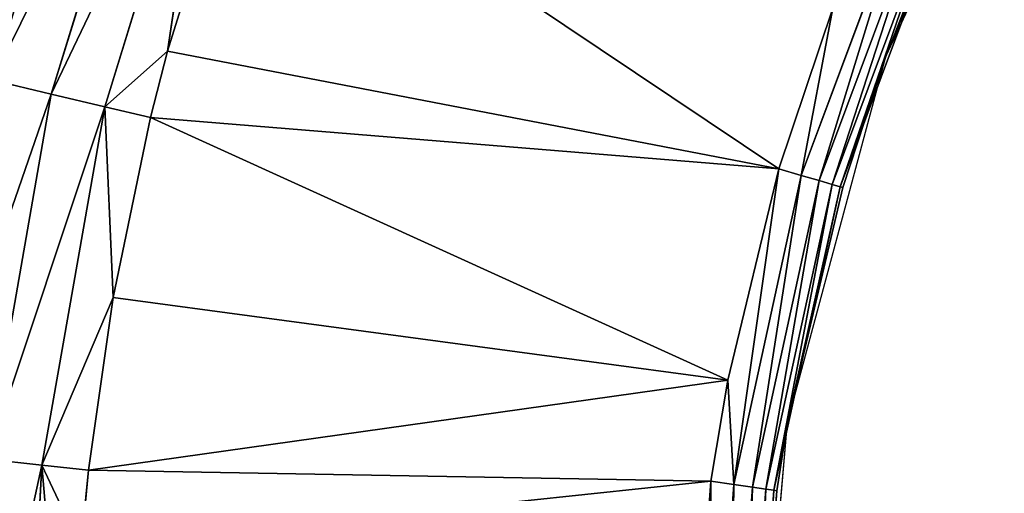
# Model space of a CAD drawing. Extents: x 0 to 500, y 0 to 390.
# Tile 573 of 656: x 228.5 to 235.74, y 202.12 to 205.6. Entities that reach past the tile are written whole.
import ezdxf

# ---------------------------------------------------------------- set-up
doc = ezdxf.new("R2010")
doc.units = 0
doc.header["$LTSCALE"] = 25.4
doc.layers.get('0').update_dxf_attribs({"linetype": 'CONTINUOUS'})

# ---------------------------------------------------------------- blocks, each defined once
blk = doc.blocks.new('ATLANTA505_-_S_STL')
at = {"color": 0}
for p, q in [((228.4485, 24.4729, 184.6926), (228.8812, 24.1707, 184.7954)), ((228.4485, 24.4729, 184.6926), (228.8812, 24.1707, 184.7954)), ((229.6827, 24.1885, 182.1833), (228.8812, 24.1707, 184.7954)), ((229.6827, 24.1885, 182.1833), (228.8812, 24.1707, 184.7954)), ((228.8812, 24.1707, 184.7954), (228.4098, 24.1571, 187.4814)), ((228.8812, 24.1707, 184.7954), (228.4098, 24.1571, 187.4814)), ((228.4098, 24.1571, 187.4814), (228.8125, 23.8131, 187.5255)), ((228.4098, 24.1571, 187.4814), (228.8125, 23.8131, 187.5255)), ((228.8812, 24.1707, 184.7954), (229.2756, 23.8267, 184.8887)), ((228.8812, 24.1707, 184.7954), (229.2756, 23.8267, 184.8887)), ((229.2756, 23.8267, 184.8887), (228.8125, 23.8131, 187.5255)), ((229.2756, 23.8267, 184.8887), (228.8125, 23.8131, 187.5255)), ((230.0626, 23.8445, 182.3242), (229.2756, 23.8267, 184.8887)), ((230.0626, 23.8445, 182.3242), (229.2756, 23.8267, 184.8887)), ((229.2756, 23.8267, 184.8887), (229.6108, 23.4671, 184.9677)), ((229.7344, 23.4701, 184.479), (229.2756, 23.8267, 184.8887)), ((229.7344, 23.4701, 184.479), (229.2756, 23.8267, 184.8887)), ((229.2756, 23.8267, 184.8887), (229.6108, 23.4671, 184.9677)), ((229.2756, 23.8267, 184.8887), (229.3366, 23.4597, 186.2926)), ((229.2756, 23.8267, 184.8887), (229.3366, 23.4597, 186.2926)), ((229.7344, 23.4701, 184.479), (230.0626, 23.8445, 182.3242)), ((229.7344, 23.4701, 184.479), (230.0626, 23.8445, 182.3242)), ((228.8125, 23.8131, 187.5255), (228.6782, 23.8035, 189.9933)), ((228.8125, 23.8131, 187.5255), (228.6782, 23.8035, 189.9933)), ((229.0986, 23.451, 188.1355), (228.8125, 23.8131, 187.5255)), ((229.0229, 23.4436, 189.9912), (228.8125, 23.8131, 187.5255)), ((228.8125, 23.8131, 187.5255), (229.3366, 23.4597, 186.2926)), ((228.8125, 23.8131, 187.5255), (229.3366, 23.4597, 186.2926)), ((228.8125, 23.8131, 187.5255), (229.155, 23.4535, 187.5628)), ((229.0229, 23.4436, 189.9912), (228.8125, 23.8131, 187.5255)), ((229.0986, 23.451, 188.1355), (228.8125, 23.8131, 187.5255)), ((228.8125, 23.8131, 187.5255), (229.155, 23.4535, 187.5628)), ((229.3366, 23.4597, 186.2926), (229.155, 23.4535, 187.5628)), ((229.3366, 23.4597, 186.2926), (229.155, 23.4535, 187.5628)), ((229.6108, 23.4671, 184.9677), (229.3366, 23.4597, 186.2926)), ((229.6108, 23.4671, 184.9677), (229.3366, 23.4597, 186.2926)), ((229.3366, 23.4597, 186.2926), (233.8555, 18.2045, 186.9016)), ((229.3366, 23.4597, 186.2926), (233.8555, 18.2045, 186.9016)), ((229.7344, 23.4701, 184.479), (229.6108, 23.4671, 184.9677)), ((229.7344, 23.4701, 184.479), (229.6108, 23.4671, 184.9677)), ((234.2314, 18.2045, 185.3459), (229.6108, 23.4671, 184.9677)), ((229.6108, 23.4671, 184.9677), (233.8555, 18.2045, 186.9016)), ((229.6108, 23.4671, 184.9677), (233.8555, 18.2045, 186.9016)), ((234.2314, 18.2045, 185.3459), (229.6108, 23.4671, 184.9677)), ((230.2904, 23.4829, 182.7019), (229.7344, 23.4701, 184.479)), ((230.2904, 23.4829, 182.7019), (229.7344, 23.4701, 184.479)), ((229.7344, 23.4701, 184.479), (234.2314, 18.2045, 185.3459)), ((229.7344, 23.4701, 184.479), (234.2314, 18.2045, 185.3459)), ((230.2904, 23.4829, 182.7019), (234.2314, 18.2045, 185.3459)), ((230.2904, 23.4829, 182.7019), (234.2314, 18.2045, 185.3459)), ((229.155, 23.4535, 187.5628), (229.0986, 23.451, 188.1355)), ((229.155, 23.4535, 187.5628), (229.0986, 23.451, 188.1355)), ((233.7313, 18.2045, 187.6447), (229.0986, 23.451, 188.1355)), ((233.7313, 18.2045, 187.6447), (229.0986, 23.451, 188.1355)), ((233.7313, 18.2045, 187.6447), (229.155, 23.4535, 187.5628)), ((233.7313, 18.2045, 187.6447), (229.155, 23.4535, 187.5628)), ((233.8555, 18.2045, 186.9016), (229.155, 23.4535, 187.5628)), ((233.8555, 18.2045, 186.9016), (229.155, 23.4535, 187.5628)), ((233.7313, 18.2045, 187.6447), (233.5634, 18.2045, 189.9912)), ((233.7313, 18.2045, 187.6447), (233.5634, 18.2045, 189.9912)), ((233.8555, 18.2045, 186.9016), (233.7313, 18.2045, 187.6447)), ((233.7313, 18.2045, 187.6447), (233.9006, 17.9761, 187.669)), ((233.7313, 18.2045, 187.6447), (233.9006, 17.9761, 187.669)), ((233.8555, 18.2045, 186.9016), (233.7313, 18.2045, 187.6447)), ((233.9006, 17.9761, 187.669), (233.8555, 18.2045, 186.9016)), ((233.9006, 17.9761, 187.669), (233.8555, 18.2045, 186.9016)), ((234.2314, 18.2045, 185.3459), (233.8555, 18.2045, 186.9016)), ((234.2314, 18.2045, 185.3459), (233.8555, 18.2045, 186.9016)), ((233.9006, 17.9761, 187.669), (234.2314, 18.2045, 185.3459)), ((233.9006, 17.9761, 187.669), (234.2314, 18.2045, 185.3459)), ((234.3955, 17.9761, 185.394), (234.2314, 18.2045, 185.3459)), ((234.3955, 17.9761, 185.394), (234.2314, 18.2045, 185.3459)), ((234.6279, 18.2045, 184.1629), (234.2314, 18.2045, 185.3459)), ((234.6279, 18.2045, 184.1629), (234.2314, 18.2045, 185.3459)), ((234.6279, 18.2045, 184.1629), (234.3955, 17.9761, 185.394)), ((234.6279, 18.2045, 184.1629), (234.3955, 17.9761, 185.394)), ((233.7345, 17.9761, 189.9912), (233.9006, 17.9761, 187.669)), ((233.7345, 17.9761, 189.9912), (233.9006, 17.9761, 187.669)), ((234.3955, 17.9761, 185.394), (233.9006, 17.9761, 187.669)), ((233.9006, 17.9761, 187.669), (234.036, 17.7256, 187.6885)), ((234.3955, 17.9761, 185.394), (233.9006, 17.9761, 187.669)), ((233.9006, 17.9761, 187.669), (234.036, 17.7256, 187.6885)), ((235.2091, 17.9761, 183.2127), (234.3955, 17.9761, 185.394)), ((234.3955, 17.9761, 185.394), (234.5267, 17.7256, 185.4326)), ((235.2091, 17.9761, 183.2127), (234.3955, 17.9761, 185.394)), ((234.3955, 17.9761, 185.394), (234.5267, 17.7256, 185.4326)), ((233.8713, 17.7256, 189.9912), (234.036, 17.7256, 187.6885)), ((233.8713, 17.7256, 189.9912), (234.036, 17.7256, 187.6885)), ((234.5267, 17.7256, 185.4326), (234.036, 17.7256, 187.6885)), ((234.036, 17.7256, 187.6885), (234.1347, 17.4582, 187.7027)), ((234.5267, 17.7256, 185.4326), (234.036, 17.7256, 187.6885)), ((234.036, 17.7256, 187.6885), (234.1347, 17.4582, 187.7027)), ((235.3335, 17.7256, 183.2695), (234.5267, 17.7256, 185.4326)), ((234.5267, 17.7256, 185.4326), (234.6224, 17.4582, 185.4607)), ((235.3335, 17.7256, 183.2695), (234.5267, 17.7256, 185.4326)), ((234.5267, 17.7256, 185.4326), (234.6224, 17.4582, 185.4607)), ((233.971, 17.4582, 189.9912), (234.1347, 17.4582, 187.7027)), ((233.971, 17.4582, 189.9912), (234.1347, 17.4582, 187.7027)), ((234.6224, 17.4582, 185.4607), (234.1347, 17.4582, 187.7027)), ((234.1347, 17.4582, 187.7027), (234.1948, 17.1793, 187.7113)), ((234.6224, 17.4582, 185.4607), (234.1347, 17.4582, 187.7027)), ((234.1347, 17.4582, 187.7027), (234.1948, 17.1793, 187.7113)), ((235.4242, 17.4582, 183.3109), (234.6224, 17.4582, 185.4607)), ((234.6224, 17.4582, 185.4607), (234.6806, 17.1793, 185.4778)), ((235.4242, 17.4582, 183.3109), (234.6224, 17.4582, 185.4607)), ((234.6224, 17.4582, 185.4607), (234.6806, 17.1793, 185.4778)), ((234.0317, 17.1793, 189.9912), (234.1948, 17.1793, 187.7113)), ((234.0317, 17.1793, 189.9912), (234.1948, 17.1793, 187.7113)), ((234.2951, 16.8947, 187.2129), (234.1948, 17.1793, 187.7113)), ((234.1948, 17.1793, 187.7113), (234.2149, 16.8947, 187.7142)), ((234.2951, 16.8947, 187.2129), (234.1948, 17.1793, 187.7113)), ((234.6806, 17.1793, 185.4778), (234.1948, 17.1793, 187.7113)), ((234.6806, 17.1793, 185.4778), (234.1948, 17.1793, 187.7113)), ((234.1948, 17.1793, 187.7113), (234.2149, 16.8947, 187.7142)), ((234.6806, 17.1793, 185.4778), (234.2951, 16.8947, 187.2129)), ((234.6806, 17.1793, 185.4778), (234.2951, 16.8947, 187.2129)), ((234.7002, 16.8947, 185.4835), (234.6806, 17.1793, 185.4778)), ((235.017, 16.8947, 184.5189), (234.6806, 17.1793, 185.4778)), ((234.7002, 16.8947, 185.4835), (234.6806, 17.1793, 185.4778)), ((235.017, 16.8947, 184.5189), (234.6806, 17.1793, 185.4778)), ((235.4794, 17.1793, 183.3361), (234.6806, 17.1793, 185.4778)), ((235.4794, 17.1793, 183.3361), (234.6806, 17.1793, 185.4778)), ((235.4794, 17.1793, 183.3361), (235.017, 16.8947, 184.5189)), ((235.4794, 17.1793, 183.3361), (235.017, 16.8947, 184.5189)), ((234.0521, 0.01, 189.9912), (234.2149, 16.8947, 187.7142)), ((234.2149, 16.8947, 187.7142), (234.0521, 16.8947, 189.9912)), ((234.0521, 0.01, 189.9912), (234.2149, 16.8947, 187.7142)), ((234.2149, 16.8947, 187.7142), (234.0521, 16.8947, 189.9912)), ((234.2951, 0.01, 187.2129), (234.2149, 16.8947, 187.7142)), ((234.2951, 0.01, 187.2129), (234.2149, 16.8947, 187.7142)), ((234.2951, 16.8947, 187.2129), (234.2149, 16.8947, 187.7142)), ((234.2951, 16.8947, 187.2129), (234.2149, 16.8947, 187.7142)), ((234.2951, 0.01, 187.2129), (234.2951, 16.8947, 187.2129)), ((234.2951, 0.01, 187.2129), (234.2951, 16.8947, 187.2129)), ((234.2951, 0.01, 187.2129), (234.7002, 16.8947, 185.4835)), ((234.7002, 16.8947, 185.4835), (234.2951, 16.8947, 187.2129)), ((234.2951, 0.01, 187.2129), (234.7002, 16.8947, 185.4835)), ((234.7002, 16.8947, 185.4835), (234.2951, 16.8947, 187.2129)), ((235.017, 0.01, 184.5189), (234.7002, 16.8947, 185.4835)), ((235.017, 0.01, 184.5189), (234.7002, 16.8947, 185.4835)), ((235.017, 16.8947, 184.5189), (234.7002, 16.8947, 185.4835)), ((235.017, 16.8947, 184.5189), (234.7002, 16.8947, 185.4835)), ((235.017, 0.01, 184.5189), (235.017, 16.8947, 184.5189)), ((235.017, 0.01, 184.5189), (235.017, 16.8947, 184.5189)), ((235.017, 0.01, 184.5189), (235.498, 16.8947, 183.3446)), ((235.498, 16.8947, 183.3446), (235.017, 16.8947, 184.5189)), ((235.017, 0.01, 184.5189), (235.498, 16.8947, 183.3446)), ((235.498, 16.8947, 183.3446), (235.017, 16.8947, 184.5189)), ((234.0521, 0.01, 189.9912), (234.2951, 0.01, 187.2129)), ((234.2951, 0.01, 187.2129), (235.017, 0.01, 184.5189)), ((235.017, 0.01, 184.5189), (236.1957, 0.01, 181.9912))]:
    blk.add_line(p, q, dxfattribs=at)
mesh = blk.add_polyface(dxfattribs=at)
corners = [(228.4485, 24.4729, 184.6926), (229.2659, 24.4907, 182.0281), (228.3591, 24.7353, 183.2087)]
mesh.append_faces([[corners[k] for k in face] for face in [(0, 1, 2)]], dxfattribs={"color": 0})
mesh = blk.add_polyface(dxfattribs=at)
corners = [(227.9677, 24.4593, 187.4327), (228.8812, 24.1707, 184.7954), (228.4485, 24.4729, 184.6926), (228.4098, 24.1571, 187.4814)]
mesh.append_faces([[corners[k] for k in face] for face in [(0, 1, 2), (1, 0, 3)]], dxfattribs={"vtx0": -1, "color": 0})
mesh = blk.add_polyface(dxfattribs=at)
corners = [(228.4485, 24.4729, 184.6926), (229.6827, 24.1885, 182.1833), (229.2659, 24.4907, 182.0281), (228.8812, 24.1707, 184.7954)]
mesh.append_faces([[corners[k] for k in face] for face in [(0, 1, 2), (1, 0, 3)]], dxfattribs={"vtx0": -1, "color": 0})
mesh = blk.add_polyface(dxfattribs=at)
corners = [(228.8812, 24.1707, 184.7954), (230.0626, 23.8445, 182.3242), (229.6827, 24.1885, 182.1833), (229.2756, 23.8267, 184.8887)]
mesh.append_faces([[corners[k] for k in face] for face in [(0, 1, 2), (1, 0, 3)]], dxfattribs={"vtx0": -1, "color": 0})
mesh = blk.add_polyface(dxfattribs=at)
corners = [(228.2727, 24.1477, 189.9954), (228.8125, 23.8131, 187.5255), (228.4098, 24.1571, 187.4814), (228.6782, 23.8035, 189.9933)]
mesh.append_faces([[corners[k] for k in face] for face in [(0, 1, 2), (1, 0, 3)]], dxfattribs={"vtx0": -1, "color": 0})
mesh = blk.add_polyface(dxfattribs=at)
corners = [(228.4098, 24.1571, 187.4814), (229.2756, 23.8267, 184.8887), (228.8812, 24.1707, 184.7954), (228.8125, 23.8131, 187.5255)]
mesh.append_faces([[corners[k] for k in face] for face in [(0, 1, 2), (1, 0, 3)]], dxfattribs={"vtx0": -1, "color": 0})
mesh = blk.add_polyface(dxfattribs=at)
corners = [(229.2756, 23.8267, 184.8887), (228.8125, 23.8131, 187.5255), (229.3366, 23.4597, 186.2926)]
mesh.append_faces([[corners[k] for k in face] for face in [(0, 1, 2)]], dxfattribs={"color": 0})
mesh = blk.add_polyface(dxfattribs=at)
corners = [(230.0626, 23.8445, 182.3242), (229.2756, 23.8267, 184.8887), (229.7344, 23.4701, 184.479)]
mesh.append_faces([[corners[k] for k in face] for face in [(0, 1, 2)]], dxfattribs={"color": 0})
mesh = blk.add_polyface(dxfattribs=at)
corners = [(229.2756, 23.8267, 184.8887), (229.6108, 23.4671, 184.9677), (229.7344, 23.4701, 184.479)]
mesh.append_faces([[corners[k] for k in face] for face in [(0, 1, 2)]], dxfattribs={"color": 0})
mesh = blk.add_polyface(dxfattribs=at)
corners = [(229.2756, 23.8267, 184.8887), (229.3366, 23.4597, 186.2926), (229.6108, 23.4671, 184.9677)]
mesh.append_faces([[corners[k] for k in face] for face in [(0, 1, 2)]], dxfattribs={"color": 0})
mesh = blk.add_polyface(dxfattribs=at)
corners = [(230.0626, 23.8445, 182.3242), (229.7344, 23.4701, 184.479), (230.2904, 23.4829, 182.7019)]
mesh.append_faces([[corners[k] for k in face] for face in [(0, 1, 2)]], dxfattribs={"color": 0})
mesh = blk.add_polyface(dxfattribs=at)
corners = [(228.8125, 23.8131, 187.5255), (228.6782, 23.8035, 189.9933), (229.0229, 23.4436, 189.9912)]
mesh.append_faces([[corners[k] for k in face] for face in [(0, 1, 2)]], dxfattribs={"color": 0})
mesh = blk.add_polyface(dxfattribs=at)
corners = [(229.0986, 23.451, 188.1355), (229.0229, 23.4436, 189.9912), (233.5634, 18.2045, 189.9912), (228.8125, 23.8131, 187.5255)]
mesh.append_faces([[corners[k] for k in face] for face in [(0, 1, 2), (1, 0, 3)]], dxfattribs={"vtx0": -1, "color": 0})
mesh = blk.add_polyface(dxfattribs=at)
corners = [(228.8125, 23.8131, 187.5255), (229.155, 23.4535, 187.5628), (229.3366, 23.4597, 186.2926)]
mesh.append_faces([[corners[k] for k in face] for face in [(0, 1, 2)]], dxfattribs={"color": 0})
mesh = blk.add_polyface(dxfattribs=at)
corners = [(228.8125, 23.8131, 187.5255), (229.0986, 23.451, 188.1355), (229.155, 23.4535, 187.5628)]
mesh.append_faces([[corners[k] for k in face] for face in [(0, 1, 2)]], dxfattribs={"color": 0})
mesh = blk.add_polyface(dxfattribs=at)
corners = [(229.3366, 23.4597, 186.2926), (229.155, 23.4535, 187.5628), (233.8555, 18.2045, 186.9016)]
mesh.append_faces([[corners[k] for k in face] for face in [(0, 1, 2)]], dxfattribs={"color": 0})
mesh = blk.add_polyface(dxfattribs=at)
corners = [(229.6108, 23.4671, 184.9677), (229.3366, 23.4597, 186.2926), (233.8555, 18.2045, 186.9016)]
mesh.append_faces([[corners[k] for k in face] for face in [(0, 1, 2)]], dxfattribs={"color": 0})
mesh = blk.add_polyface(dxfattribs=at)
corners = [(229.7344, 23.4701, 184.479), (229.6108, 23.4671, 184.9677), (234.2314, 18.2045, 185.3459)]
mesh.append_faces([[corners[k] for k in face] for face in [(0, 1, 2)]], dxfattribs={"color": 0})
mesh = blk.add_polyface(dxfattribs=at)
corners = [(229.6108, 23.4671, 184.9677), (233.8555, 18.2045, 186.9016), (234.2314, 18.2045, 185.3459)]
mesh.append_faces([[corners[k] for k in face] for face in [(0, 1, 2)]], dxfattribs={"color": 0})
mesh = blk.add_polyface(dxfattribs=at)
corners = [(230.2904, 23.4829, 182.7019), (229.7344, 23.4701, 184.479), (234.2314, 18.2045, 185.3459)]
mesh.append_faces([[corners[k] for k in face] for face in [(0, 1, 2)]], dxfattribs={"color": 0})
mesh = blk.add_polyface(dxfattribs=at)
corners = [(230.2904, 23.4829, 182.7019), (234.2314, 18.2045, 185.3459), (234.6279, 18.2045, 184.1629)]
mesh.append_faces([[corners[k] for k in face] for face in [(0, 1, 2)]], dxfattribs={"color": 0})
mesh = blk.add_polyface(dxfattribs=at)
corners = [(229.155, 23.4535, 187.5628), (229.0986, 23.451, 188.1355), (233.7313, 18.2045, 187.6447)]
mesh.append_faces([[corners[k] for k in face] for face in [(0, 1, 2)]], dxfattribs={"color": 0})
mesh = blk.add_polyface(dxfattribs=at)
corners = [(229.0986, 23.451, 188.1355), (233.5634, 18.2045, 189.9912), (233.7313, 18.2045, 187.6447)]
mesh.append_faces([[corners[k] for k in face] for face in [(0, 1, 2)]], dxfattribs={"color": 0})
mesh = blk.add_polyface(dxfattribs=at)
corners = [(229.155, 23.4535, 187.5628), (233.7313, 18.2045, 187.6447), (233.8555, 18.2045, 186.9016)]
mesh.append_faces([[corners[k] for k in face] for face in [(0, 1, 2)]], dxfattribs={"color": 0})
mesh = blk.add_polyface(dxfattribs=at)
corners = [(233.7313, 18.2045, 187.6447), (233.7345, 17.9761, 189.9912), (233.9006, 17.9761, 187.669), (233.5634, 18.2045, 189.9912)]
mesh.append_faces([[corners[k] for k in face] for face in [(0, 1, 2), (1, 0, 3)]], dxfattribs={"vtx0": -1, "color": 0})
mesh = blk.add_polyface(dxfattribs=at)
corners = [(233.7313, 18.2045, 187.6447), (233.9006, 17.9761, 187.669), (233.8555, 18.2045, 186.9016)]
mesh.append_faces([[corners[k] for k in face] for face in [(0, 1, 2)]], dxfattribs={"color": 0})
mesh = blk.add_polyface(dxfattribs=at)
corners = [(233.9006, 17.9761, 187.669), (234.2314, 18.2045, 185.3459), (233.8555, 18.2045, 186.9016)]
mesh.append_faces([[corners[k] for k in face] for face in [(0, 1, 2)]], dxfattribs={"color": 0})
mesh = blk.add_polyface(dxfattribs=at)
corners = [(234.2314, 18.2045, 185.3459), (233.9006, 17.9761, 187.669), (234.3955, 17.9761, 185.394)]
mesh.append_faces([[corners[k] for k in face] for face in [(0, 1, 2)]], dxfattribs={"color": 0})
mesh = blk.add_polyface(dxfattribs=at)
corners = [(234.2314, 18.2045, 185.3459), (234.3955, 17.9761, 185.394), (234.6279, 18.2045, 184.1629)]
mesh.append_faces([[corners[k] for k in face] for face in [(0, 1, 2)]], dxfattribs={"color": 0})
mesh = blk.add_polyface(dxfattribs=at)
corners = [(234.6279, 18.2045, 184.1629), (234.3955, 17.9761, 185.394), (235.2091, 17.9761, 183.2127)]
mesh.append_faces([[corners[k] for k in face] for face in [(0, 1, 2)]], dxfattribs={"color": 0})
mesh = blk.add_polyface(dxfattribs=at)
corners = [(233.9006, 17.9761, 187.669), (233.8713, 17.7256, 189.9912), (234.036, 17.7256, 187.6885), (233.7345, 17.9761, 189.9912)]
mesh.append_faces([[corners[k] for k in face] for face in [(0, 1, 2), (1, 0, 3)]], dxfattribs={"vtx0": -1, "color": 0})
mesh = blk.add_polyface(dxfattribs=at)
corners = [(234.3955, 17.9761, 185.394), (234.036, 17.7256, 187.6885), (234.5267, 17.7256, 185.4326), (233.9006, 17.9761, 187.669)]
mesh.append_faces([[corners[k] for k in face] for face in [(0, 1, 2), (1, 0, 3)]], dxfattribs={"vtx0": -1, "color": 0})
mesh = blk.add_polyface(dxfattribs=at)
corners = [(235.2091, 17.9761, 183.2127), (234.5267, 17.7256, 185.4326), (235.3335, 17.7256, 183.2695), (234.3955, 17.9761, 185.394)]
mesh.append_faces([[corners[k] for k in face] for face in [(0, 1, 2), (1, 0, 3)]], dxfattribs={"vtx0": -1, "color": 0})
mesh = blk.add_polyface(dxfattribs=at)
corners = [(234.036, 17.7256, 187.6885), (233.971, 17.4582, 189.9912), (234.1347, 17.4582, 187.7027), (233.8713, 17.7256, 189.9912)]
mesh.append_faces([[corners[k] for k in face] for face in [(0, 1, 2), (1, 0, 3)]], dxfattribs={"vtx0": -1, "color": 0})
mesh = blk.add_polyface(dxfattribs=at)
corners = [(234.5267, 17.7256, 185.4326), (234.1347, 17.4582, 187.7027), (234.6224, 17.4582, 185.4607), (234.036, 17.7256, 187.6885)]
mesh.append_faces([[corners[k] for k in face] for face in [(0, 1, 2), (1, 0, 3)]], dxfattribs={"vtx0": -1, "color": 0})
mesh = blk.add_polyface(dxfattribs=at)
corners = [(235.3335, 17.7256, 183.2695), (234.6224, 17.4582, 185.4607), (235.4242, 17.4582, 183.3109), (234.5267, 17.7256, 185.4326)]
mesh.append_faces([[corners[k] for k in face] for face in [(0, 1, 2), (1, 0, 3)]], dxfattribs={"vtx0": -1, "color": 0})
mesh = blk.add_polyface(dxfattribs=at)
corners = [(234.1347, 17.4582, 187.7027), (234.0317, 17.1793, 189.9912), (234.1948, 17.1793, 187.7113), (233.971, 17.4582, 189.9912)]
mesh.append_faces([[corners[k] for k in face] for face in [(0, 1, 2), (1, 0, 3)]], dxfattribs={"vtx0": -1, "color": 0})
mesh = blk.add_polyface(dxfattribs=at)
corners = [(234.6224, 17.4582, 185.4607), (234.1948, 17.1793, 187.7113), (234.6806, 17.1793, 185.4778), (234.1347, 17.4582, 187.7027)]
mesh.append_faces([[corners[k] for k in face] for face in [(0, 1, 2), (1, 0, 3)]], dxfattribs={"vtx0": -1, "color": 0})
mesh = blk.add_polyface(dxfattribs=at)
corners = [(235.4242, 17.4582, 183.3109), (234.6806, 17.1793, 185.4778), (235.4794, 17.1793, 183.3361), (234.6224, 17.4582, 185.4607)]
mesh.append_faces([[corners[k] for k in face] for face in [(0, 1, 2), (1, 0, 3)]], dxfattribs={"vtx0": -1, "color": 0})
mesh = blk.add_polyface(dxfattribs=at)
corners = [(234.1948, 17.1793, 187.7113), (234.0521, 16.8947, 189.9912), (234.2149, 16.8947, 187.7142), (234.0317, 17.1793, 189.9912)]
mesh.append_faces([[corners[k] for k in face] for face in [(0, 1, 2), (1, 0, 3)]], dxfattribs={"vtx0": -1, "color": 0})
mesh = blk.add_polyface(dxfattribs=at)
corners = [(234.1948, 17.1793, 187.7113), (234.2149, 16.8947, 187.7142), (234.2951, 16.8947, 187.2129)]
mesh.append_faces([[corners[k] for k in face] for face in [(0, 1, 2)]], dxfattribs={"color": 0})
mesh = blk.add_polyface(dxfattribs=at)
corners = [(234.1948, 17.1793, 187.7113), (234.2951, 16.8947, 187.2129), (234.6806, 17.1793, 185.4778)]
mesh.append_faces([[corners[k] for k in face] for face in [(0, 1, 2)]], dxfattribs={"color": 0})
mesh = blk.add_polyface(dxfattribs=at)
corners = [(234.6806, 17.1793, 185.4778), (234.2951, 16.8947, 187.2129), (234.7002, 16.8947, 185.4835)]
mesh.append_faces([[corners[k] for k in face] for face in [(0, 1, 2)]], dxfattribs={"color": 0})
mesh = blk.add_polyface(dxfattribs=at)
corners = [(234.6806, 17.1793, 185.4778), (234.7002, 16.8947, 185.4835), (235.017, 16.8947, 184.5189)]
mesh.append_faces([[corners[k] for k in face] for face in [(0, 1, 2)]], dxfattribs={"color": 0})
mesh = blk.add_polyface(dxfattribs=at)
corners = [(234.6806, 17.1793, 185.4778), (235.017, 16.8947, 184.5189), (235.4794, 17.1793, 183.3361)]
mesh.append_faces([[corners[k] for k in face] for face in [(0, 1, 2)]], dxfattribs={"color": 0})
mesh = blk.add_polyface(dxfattribs=at)
corners = [(235.4794, 17.1793, 183.3361), (235.017, 16.8947, 184.5189), (235.498, 16.8947, 183.3446)]
mesh.append_faces([[corners[k] for k in face] for face in [(0, 1, 2)]], dxfattribs={"color": 0})
mesh = blk.add_polyface(dxfattribs=at)
corners = [(234.0521, 16.8947, 189.9912), (234.0521, 0.01, 189.9912), (234.2149, 16.8947, 187.7142)]
mesh.append_faces([[corners[k] for k in face] for face in [(0, 1, 2)]], dxfattribs={"color": 0})
mesh = blk.add_polyface(dxfattribs=at)
corners = [(234.2149, 16.8947, 187.7142), (234.0521, 0.01, 189.9912), (234.2951, 0.01, 187.2129)]
mesh.append_faces([[corners[k] for k in face] for face in [(0, 1, 2)]], dxfattribs={"color": 0})
mesh = blk.add_polyface(dxfattribs=at)
corners = [(234.2149, 16.8947, 187.7142), (234.2951, 0.01, 187.2129), (234.2951, 16.8947, 187.2129)]
mesh.append_faces([[corners[k] for k in face] for face in [(0, 1, 2)]], dxfattribs={"color": 0})
mesh = blk.add_polyface(dxfattribs=at)
corners = [(234.2951, 16.8947, 187.2129), (234.2951, 0.01, 187.2129), (234.7002, 16.8947, 185.4835)]
mesh.append_faces([[corners[k] for k in face] for face in [(0, 1, 2)]], dxfattribs={"color": 0})
mesh = blk.add_polyface(dxfattribs=at)
corners = [(234.7002, 16.8947, 185.4835), (234.2951, 0.01, 187.2129), (235.017, 0.01, 184.5189)]
mesh.append_faces([[corners[k] for k in face] for face in [(0, 1, 2)]], dxfattribs={"color": 0})
mesh = blk.add_polyface(dxfattribs=at)
corners = [(234.7002, 16.8947, 185.4835), (235.017, 0.01, 184.5189), (235.017, 16.8947, 184.5189)]
mesh.append_faces([[corners[k] for k in face] for face in [(0, 1, 2)]], dxfattribs={"color": 0})
mesh = blk.add_polyface(dxfattribs=at)
corners = [(235.017, 16.8947, 184.5189), (235.017, 0.01, 184.5189), (235.498, 16.8947, 183.3446)]
mesh.append_faces([[corners[k] for k in face] for face in [(0, 1, 2)]], dxfattribs={"color": 0})
mesh = blk.add_polyface(dxfattribs=at)
corners = [(235.498, 16.8947, 183.3446), (235.017, 0.01, 184.5189), (236.1957, 0.01, 181.9912)]
mesh.append_faces([[corners[k] for k in face] for face in [(0, 1, 2)]], dxfattribs={"color": 0})

msp = doc.modelspace()

# ---------------------------------------------------------------- block references
at = {"color": 254, "extrusion": (0, -1, 1.11022e-16)}
msp.add_blockref('ATLANTA505_-_S_STL', (-0.1495, -0.01, -389.8516), dxfattribs=at)

doc.saveas('drawing.dxf')
